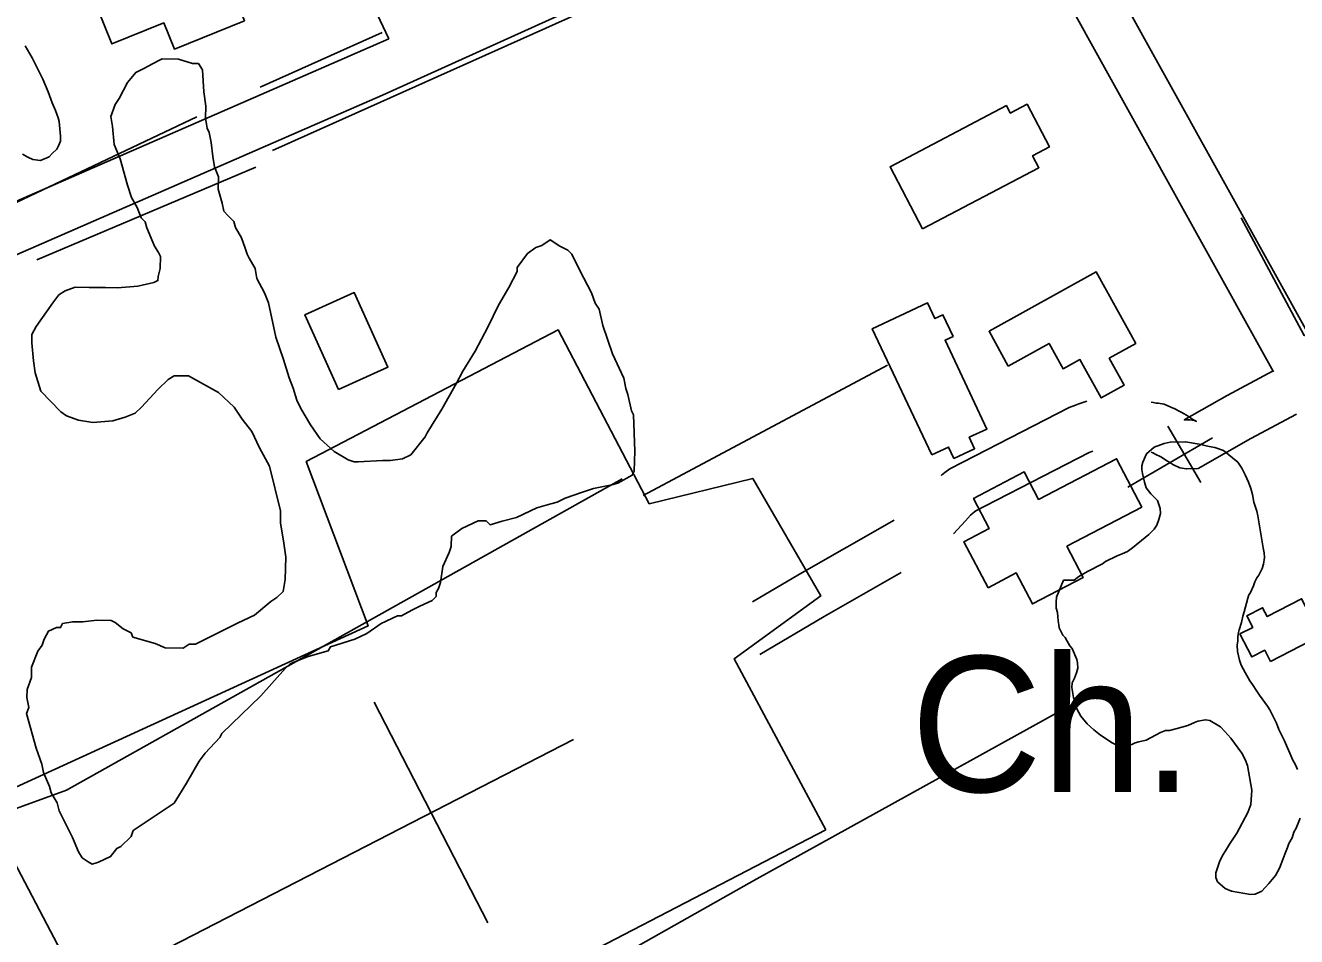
# Model space of a CAD drawing. Extents: x 3187622 to 3225504, y 800805 to 826213.
# Drawn here: x 3198138 to 3198915, y 812865 to 813423 of the extents above; entities that cross this region are included whole.
import ezdxf

# ---------------------------------------------------------------- set-up
doc = ezdxf.new("R2010")
doc.units = 0
for name, color, linetype in [('V-BLDG-OTLN', 7, 'Continuous'), ('V-ROAD-CNTR', 7, 'Continuous'), ('V-SITE-OTLN', 7, 'Continuous'), ('V-SITE-OTLN-IDEN', 7, 'Continuous'), ('V-SITE-VEGE', 7, 'Continuous'), ('V-TOPO-SHOR', 7, 'Continuous')]:
    doc.layers.add(name, color=color, linetype=linetype)

msp = doc.modelspace()

# ---------------------------------------------------------------- linework, layer by layer
at = {"layer": 'V-BLDG-OTLN'}
for points in [[(3198271.62, 813425.35), (3198228.7, 813408.18), (3198222.33, 813424.1), (3198190.45, 813411.35), (3198177.64, 813443.36), (3198199.29, 813452.02), (3198202.56, 813443.87), (3198209.66, 813446.71), (3198195.28, 813482.67), (3198234.54, 813498.37), (3198236.29, 813493.99), (3198241.52, 813496.09), (3198246.79, 813482.91), (3198243.14, 813481.44), (3198257.53, 813445.47), (3198262.74, 813447.55)], [(3198686.16, 813298.29), (3198666.23, 813336.21), (3198737.34, 813373.57), (3198739.75, 813368.99), (3198749.98, 813374.37), (3198763.65, 813348.34), (3198753.36, 813342.94), (3198757.21, 813335.62)], [(3198738.49, 813214.35), (3198726.74, 813235.59), (3198792.28, 813271.86), (3198816.47, 813228.15), (3198800.19, 813219.14), (3198809.32, 813202.65), (3198795.22, 813194.84), (3198782.25, 813218.28), (3198772.05, 813212.64), (3198763.46, 813228.17)], [(3198329.06, 813200.09), (3198308.54, 813245.68), (3198338.72, 813259.26), (3198359.24, 813213.67)], [(3198691.67, 813159.97), (3198655.34, 813237.19), (3198689.07, 813253.06), (3198693.63, 813243.37), (3198698.51, 813245.66), (3198704.73, 813232.45), (3198699.87, 813230.16), (3198725.43, 813175.82), (3198714.68, 813170.76), (3198717.95, 813163.82), (3198705.27, 813157.86), (3198702, 813164.83)], [(3198726.15, 813078.81), (3198711.43, 813106.95), (3198726.91, 813115.05), (3198717.32, 813133.39), (3198748.29, 813149.58), (3198757.08, 813132.75), (3198804.69, 813157.64), (3198820.14, 813128.08), (3198774.3, 813104.12), (3198784.27, 813085.05), (3198753.29, 813068.86), (3198743.38, 813087.82)], [(3198898.88, 813033.67), (3198895.28, 813040.6), (3198887.4, 813036.51), (3198880.12, 813050.51), (3198887.91, 813054.56), (3198884.29, 813061.54), (3198894, 813066.59), (3198896.82, 813061.16), (3198917.76, 813072.03), (3198920.16, 813067.42), (3198927.69, 813071.33), (3198935.1, 813057.07), (3198927.38, 813053.07), (3198929.26, 813049.45)]]:
    msp.add_lwpolyline(points, close=True, dxfattribs=at)
at = {"layer": 'V-ROAD-CNTR'}
for points in [[(3198184.27, 813786.53), (3198359.81, 813414.36)], [(3198743.81, 813555.15), (3198926.41, 813225.99)], [(3197889.27, 813176.52), (3198355.94, 813379.95), (3198672.09, 813522.99), (3198716.33, 813542.83)], [(3198716.33, 813542.83), (3198900.56, 813210.76)], [(3197877.28, 813204.02), (3198359.81, 813414.36)], [(3198900.39, 813211.43), (3198872.35, 813196.32), (3198846.12, 813181.39), (3198849.58, 813181.54), (3198852.3, 813181.04), (3198853.48, 813180.51), (3198852.99, 813180.82), (3198851.76, 813181.55), (3198850.55, 813182.36), (3198847.49, 813184.32), (3198845.95, 813185.17), (3198844.23, 813186.08), (3198842.98, 813186.66), (3198840.3, 813188.23), (3198837.82, 813189.25), (3198833.81, 813191.09), (3198830.11, 813191.58), (3198828.99, 813191.74), (3198827.3, 813192.05), (3198825.86, 813192.2)], [(3198786.49, 813192.92), (3198783.55, 813191.91), (3198781.73, 813191.29), (3198779.55, 813190.42), (3198775.66, 813188.95), (3198710.71, 813155.5), (3198702.85, 813151.43), (3198699.77, 813149.19), (3198697.69, 813147.56), (3198697.62, 813147.5)], [(3198914.62, 813185.02), (3198886.88, 813170.07), (3198854.65, 813151.73), (3198847.45, 813151.42), (3198843.34, 813152.18), (3198839.15, 813154.05), (3198837.22, 813155.3), (3198835.8, 813156.14), (3198834.13, 813157.25), (3198832.13, 813158.53), (3198831.71, 813158.77), (3198830.88, 813159.2), (3198829.02, 813160.07), (3198826.97, 813161.27), (3198825.86, 813161.73), (3198825.83, 813161.74)], [(3198790.2, 813162.37), (3198787.87, 813161.49), (3198724.48, 813128.85), (3198718.67, 813125.84), (3198717.85, 813125.24), (3198716.74, 813124.37), (3198716.39, 813124.07), (3198715.44, 813123.09), (3198712.36, 813119.68), (3198704.97, 813111.8)], [(3198668.7, 813120.17), (3198610.96, 813087.17), (3198582.07, 813070.22)], [(3198673.12, 813088.14), (3198625.99, 813061.21), (3198586.55, 813038.07)]]:
    msp.add_lwpolyline(points, dxfattribs=at)
at = {"layer": 'V-SITE-OTLN'}
for p, q in [((3198856.14, 813143.05), (3198836.12, 813177.68)), ((3198811.5, 813140.35), (3198863.44, 813170.38)), ((3198420.38, 812873.86), (3198350.94, 813008.74)), ((3198211.63, 812851.69), (3198472.67, 812986.07))]:
    msp.add_line(p, q, dxfattribs=at)
msp.add_lwpolyline([(3198626.96, 812930.68), (3197999.41, 812605.03), (3197896.56, 812849.2), (3198347.17, 813055.41), (3198309.31, 813155.91), (3198463.4, 813236.42), (3198519.02, 813130.1), (3198582.34, 813145.64), (3198623.87, 813073.78), (3198570.84, 813035.24)], close=True, dxfattribs=at)
at = {"layer": 'V-SITE-VEGE'}
for points in [[(3198137.61, 813410.11), (3198141.88, 813402.77), (3198148.37, 813389.66), (3198151.6, 813382.08), (3198154.06, 813375.28), (3198156.05, 813370.57), (3198157.78, 813366.13), (3198158.25, 813363.78), (3198159.12, 813354.94), (3198159.06, 813351.83), (3198157.97, 813348.99), (3198156.89, 813346.94), (3198153.99, 813344.4), (3198152.13, 813342.36), (3198146.9, 813340.12), (3198142.24, 813340.73), (3198139.15, 813342.09), (3198135.81, 813343.97)], [(3198200.11, 813324.89), (3198195.49, 813341.01), (3198191.96, 813349.71), (3198190.94, 813360.82), (3198189.83, 813367.01), (3198192.43, 813374.36), (3198194.97, 813378.01), (3198200.09, 813387.77), (3198205.14, 813393.84), (3198210.12, 813396.21), (3198218.84, 813400.97), (3198221.33, 813402.15), (3198231.19, 813401.96), (3198239.77, 813399.33), (3198243.46, 813399.26), (3198245.86, 813395.52), (3198246.83, 813381.94), (3198247.89, 813373.29), (3198247.75, 813365.89), (3198248.86, 813359.7), (3198250.05, 813357.22), (3198251.16, 813351.03), (3198252.23, 813342.38), (3198253.34, 813336.19), (3198255.69, 813329.98), (3198255.54, 813322.59), (3198257.84, 813313.92), (3198258.98, 813308.96), (3198261.4, 813306.45), (3198265.02, 813302.68)], [(3198228.56, 812947.09), (3198203.58, 812930.32), (3198202.28, 812926.64), (3198196, 812920.6), (3198193.51, 812919.41), (3198189.72, 812914.56), (3198182.25, 812911), (3198178.53, 812909.84), (3198176.09, 812911.12), (3198172.44, 812913.66), (3198170.05, 812917.4), (3198166.52, 812926.1), (3198158.2, 812942.29), (3198157.06, 812947.24), (3198153.48, 812953.47), (3198152.32, 812957.2), (3198148.79, 812965.89), (3198147.66, 812970.85), (3198144.15, 812980.78), (3198138.39, 813001.85), (3198139.69, 813005.52), (3198138.58, 813011.71), (3198138.68, 813016.64), (3198141.29, 813023.98), (3198141.4, 813030.15), (3198145.29, 813039.93), (3198147.83, 813043.58), (3198149.13, 813047.25), (3198151.69, 813052.14), (3198156.67, 813054.51), (3198159.13, 813054.46), (3198160.41, 813056.9), (3198166.6, 813058.01), (3198172.76, 813057.89), (3198181.41, 813058.96), (3198190.04, 813058.8), (3198192.48, 813057.52), (3198197.34, 813053.72), (3198202.22, 813051.16), (3198203.4, 813048.67), (3198216.89, 813044.71), (3198223, 813042.13), (3198234.1, 813041.92), (3198237.84, 813044.31), (3198241.54, 813044.24), (3198267.68, 813057.3), (3198277.63, 813062.03), (3198287.66, 813070.47), (3198291.4, 813072.86), (3198295.17, 813076.49), (3198296.55, 813083.86), (3198296.81, 813097.42), (3198295.74, 813106.07), (3198293.52, 813118.44), (3198293.66, 813125.83), (3198286.79, 813153.09), (3198280.84, 813164.3), (3198276.1, 813174.25), (3198270.08, 813181.77), (3198265.3, 813189.25), (3198255.6, 813198.07), (3198237.31, 813208.29), (3198228.68, 813208.46), (3198224.94, 813206.06), (3198218.66, 813200.02), (3198208.58, 813189.12), (3198204.81, 813185.49), (3198198.6, 813183.15), (3198191.16, 813180.83), (3198178.81, 813179.83), (3198170.21, 813181.23), (3198162.87, 813183.83), (3198159.22, 813186.37), (3198147.13, 813198.93), (3198143.65, 813210.1), (3198142.56, 813217.52), (3198141.54, 813228.63), (3198141.63, 813233.56), (3198144.19, 813238.44), (3198154.34, 813253.04), (3198158.13, 813257.9), (3198161.88, 813260.29), (3198168.08, 813262.64), (3198176.71, 813262.47), (3198186.57, 813262.28), (3198193.97, 813262.14), (3198206.31, 813263.13), (3198216.22, 813265.41), (3198218.71, 813266.59), (3198218.75, 813269.06), (3198220.08, 813273.96), (3198220.23, 813281.35), (3198219.04, 813283.84), (3198216.65, 813287.59), (3198215.46, 813290.08), (3198211.93, 813298.78), (3198210.77, 813302.5), (3198208.35, 813305.01), (3198206.01, 813311.22), (3198202.43, 813317.45), (3198200.11, 813324.89)], [(3198265.02, 813302.68), (3198266.18, 813298.96), (3198269.76, 813292.73), (3198272.1, 813286.52), (3198273.27, 813282.8), (3198274.45, 813280.31), (3198278.03, 813274.07), (3198279.14, 813267.89), (3198283.91, 813259.17), (3198286.25, 813252.96), (3198290.78, 813231.91), (3198295.44, 813218.26), (3198298.93, 813207.1), (3198301.27, 813200.89), (3198303.6, 813193.45), (3198305.96, 813188.47), (3198311.94, 813178.49), (3198317.93, 813169.74), (3198326.42, 813162.19), (3198334.95, 813157.09), (3198338.62, 813155.79), (3198341.08, 813155.74), (3198355.9, 813156.68), (3198360.83, 813156.59), (3198368.25, 813157.68), (3198373.23, 813160.05), (3198382.06, 813170.97), (3198383.35, 813173.41), (3198392.25, 813188.04), (3198401.19, 813203.89), (3198405.03, 813211.21), (3198412.67, 813223.4), (3198420.35, 813238.04), (3198426.77, 813251.48), (3198433.14, 813262.45), (3198438.26, 813272.21), (3198438.31, 813274.68), (3198444.64, 813283.18), (3198449.64, 813286.79), (3198453.36, 813287.95), (3198458.37, 813291.55), (3198464.45, 813287.73), (3198469.33, 813285.18), (3198471.75, 813282.66), (3198476.49, 813272.71), (3198483.62, 813259.01), (3198485.97, 813252.8), (3198488.36, 813249.06), (3198490.64, 813239.15), (3198496.47, 813221.78), (3198503.58, 813206.85), (3198504.69, 813200.66), (3198505.85, 813196.94), (3198508.12, 813187.03), (3198509.31, 813184.54), (3198510.11, 813162.33), (3198509.87, 813150.01), (3198508.59, 813147.57), (3198499.87, 813142.81), (3198496.15, 813141.65), (3198485.01, 813139.4), (3198477.57, 813137.07), (3198467.64, 813133.57), (3198462.66, 813131.2), (3198458.94, 813130.04), (3198450.27, 813127.74), (3198437.83, 813121.81), (3198429.15, 813119.52), (3198421.71, 813117.19), (3198419.29, 813119.71), (3198414.36, 813119.8), (3198404.41, 813115.06), (3198398.15, 813110.25), (3198398.03, 813104.09), (3198396.73, 813100.42), (3198392.86, 813091.86), (3198391.44, 813082.03), (3198390.14, 813078.35), (3198388.86, 813075.91), (3198388.81, 813073.45), (3198386.3, 813071.03), (3198378.83, 813067.48), (3198373.85, 813065.11), (3198367.62, 813061.53), (3198365.16, 813061.58), (3198355.2, 813056.84), (3198346.46, 813050.84), (3198338.99, 813047.29), (3198324.11, 813042.64), (3198322.83, 813040.2), (3198310.43, 813036.74), (3198301.73, 813033.21), (3198299.25, 813032.03), (3198296.73, 813029.61), (3198281.61, 813012.64), (3198257.74, 812989.68), (3198256.46, 812987.24), (3198247.65, 812977.55), (3198243.85, 812972.69), (3198236.2, 812959.28), (3198228.56, 812947.09)], [(3198782.89, 813000.34), (3198780.38, 813004.8), (3198779.66, 813007.66), (3198778.44, 813011.58), (3198777.26, 813017.83), (3198777.57, 813020.68), (3198778.93, 813023.51), (3198780.29, 813026.86), (3198781.12, 813029.7), (3198780.92, 813032.81), (3198780.44, 813034.9), (3198777.46, 813041.7), (3198776.19, 813043.29), (3198774.43, 813046.18), (3198773.18, 813048.27), (3198771.91, 813049.85), (3198770.66, 813052.22), (3198769.66, 813054.31), (3198769.44, 813056.13), (3198768.96, 813058.48), (3198768.75, 813061.08), (3198768.54, 813063.68), (3198767.81, 813066.28), (3198767.85, 813068.1), (3198767.88, 813069.92), (3198767.95, 813073.03), (3198772.3, 813083.33), (3198778.79, 813083.46), (3198781.69, 813085.74), (3198786.93, 813088.75), (3198796.11, 813093.51), (3198797.95, 813094.77), (3198805.02, 813098.26), (3198808.16, 813099.5), (3198811.31, 813101), (3198814.46, 813103.27), (3198824.48, 813111.38), (3198827.66, 813114.7), (3198829.26, 813117), (3198830.63, 813120.61), (3198831.48, 813124.22), (3198831.28, 813127.34), (3198829.81, 813132.04), (3198825.74, 813136.27), (3198822.7, 813139.96), (3198821.72, 813143.36), (3198820.53, 813148.57), (3198820.06, 813151.17), (3198820.1, 813153.25), (3198820.66, 813155.57), (3198823.1, 813160.72), (3198827.59, 813164.78), (3198833.86, 813167), (3198837.5, 813167.71), (3198846.85, 813168.04), (3198855.13, 813166.58), (3198861.33, 813165.17), (3198864.69, 813164.58), (3198870.11, 813162.66), (3198878.79, 813155.49), (3198881.32, 813151.81), (3198883.32, 813147.88), (3198885.31, 813143.43), (3198886.79, 813139.5)], [(3198886.79, 813139.5), (3198887.75, 813135.85), (3198888.7, 813131.16), (3198890.41, 813125.68), (3198891.14, 813122.81), (3198891.82, 813117.87), (3198894.39, 813103.29), (3198894.85, 813100.16), (3198895.06, 813097.3), (3198894.46, 813093.16), (3198893.63, 813090.58), (3198891.73, 813086.47), (3198890.41, 813084.94), (3198889.32, 813082.36), (3198888.49, 813080.04), (3198886.6, 813075.93), (3198885.79, 813074.65), (3198885.53, 813074.39), (3198884.97, 813072.33), (3198882.73, 813064.06), (3198881.91, 813061.49), (3198881.05, 813057.61), (3198879.67, 813052.96), (3198879.1, 813050.64), (3198878.8, 813048.31), (3198878.76, 813046.23), (3198878.45, 813043.65), (3198878.63, 813039.75), (3198879.83, 813034.54), (3198880.81, 813031.4), (3198883.32, 813026.94), (3198886.07, 813021.96), (3198887.85, 813019.59), (3198890.36, 813015.65), (3198892.13, 813013.02), (3198896.93, 813006.44), (3198898.45, 813004.07), (3198899.94, 813000.93), (3198902.44, 812995.95), (3198903.92, 812992.03), (3198907.42, 812985.21), (3198912.39, 812973.44), (3198914.15, 812970.55), (3198915.39, 812967.67)], [(3198916.89, 812937.8), (3198914.44, 812931.88), (3198913.09, 812929.31), (3198911.99, 812925.96), (3198910.1, 812922.36), (3198909.28, 812920.04), (3198907.64, 812915.92), (3198906.28, 812912.57), (3198904.36, 812907.42), (3198901.94, 812902.8), (3198897.69, 812897.95), (3198893.45, 812893.36), (3198889.52, 812891.36), (3198886.66, 812891.15), (3198875.02, 812893.2), (3198871.16, 812894.83), (3198866.31, 812899.07), (3198865.33, 812901.69), (3198865.38, 812904.54), (3198867.59, 812911.24), (3198869.48, 812915.1), (3198871.35, 812917.92), (3198873.77, 812922.03), (3198878.3, 812928.68), (3198885.03, 812941.27), (3198886.69, 812946.17), (3198887.38, 812954.98), (3198884.81, 812970.08), (3198883.33, 812973.74), (3198881.33, 812977.68), (3198874.5, 812986.89), (3198870.94, 812990.85), (3198868.14, 812993.76), (3198861.73, 812997.52), (3198859.14, 812998.09), (3198854.45, 812997.14), (3198852.36, 812996.4), (3198848.18, 812994.66), (3198840.87, 812992.47), (3198836.96, 812991.51), (3198834.62, 812991.55), (3198831.49, 812990.32), (3198822.83, 812985.55), (3198818.4, 812984.6), (3198816.05, 812983.87), (3198813.95, 812982.87), (3198806.15, 812981.98), (3198802.04, 812983.88), (3198794.86, 812988.69), (3198790.77, 812991.88), (3198786.69, 812995.59), (3198782.89, 813000.34)]]:
    msp.add_lwpolyline(points, dxfattribs=at)
at = {"layer": 'V-TOPO-SHOR'}
for p, q in [((3198288.81, 813346.21), (3198708.38, 813534.11)), ((3198355.74, 813418.28), (3198281.09, 813384.82)), ((3198095.76, 813297.3), (3198242.48, 813366.8)), ((3198144.67, 813279.28), (3198278.52, 813335.91)), ((3198515.33, 813135.14), (3198664.62, 813214.93)), ((3198234.76, 812712.99), (3198124.07, 812924.06))]:
    msp.add_line(p, q, dxfattribs=at)
for points in [[(3198880.84, 813305.02), (3198919.45, 813232.95), (3199184.58, 813382.24)], [(3197964.48, 812882.88), (3198162.68, 812954.95), (3198502.46, 813145.43)], [(3197964.48, 812882.88), (3197907.85, 812867.44), (3197887.26, 812862.29), (3197889.84, 812851.99), (3197941.32, 812749.03), (3197979.93, 812661.51), (3198010.82, 812615.18), (3198015.96, 812612.61), (3198031.41, 812607.46), (3198046.85, 812620.33), (3198348.01, 812767.05), (3198584.83, 812900.9), (3198780.45, 813009.01)]]:
    msp.add_lwpolyline(points, dxfattribs=at)

# ---------------------------------------------------------------- texts
at = {"layer": 'V-SITE-OTLN-IDEN'}
msp.add_text('Ch.', height=83, dxfattribs=at).set_placement((3198678.9, 812953.95))

doc.saveas('drawing.dxf')
